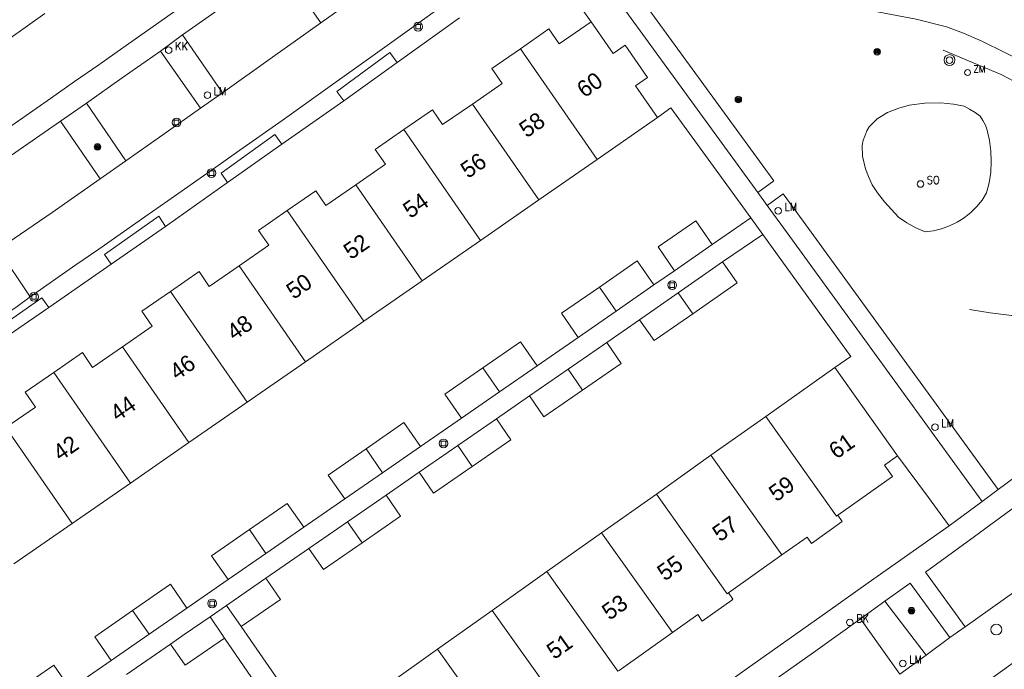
# Model space of a CAD drawing. Header units: metres. Extents: x 138165 to 154469, y 480134 to 494189.
# Tile 809 of 1056: x 146146 to 146221, y 488233 to 488283. Entities that reach past the tile are written whole.
import ezdxf

# ---------------------------------------------------------------- set-up
doc = ezdxf.new("R2010")
doc.units = ezdxf.units.M
doc.header["$LTSCALE"] = 0.001
doc.header["$MEASUREMENT"] = 0
for name, color, linetype, lineweight in [('Level 5', 7, 'Continuous', 0), ('TOP-L-terrein schutting raster hek leuning', 7, 'Continuous', 0), ('TOP-L-topo objecten punt', 7, 'Continuous', 0), ('TOP-L-topo objecten vlak', 7, 'Continuous', 0), ('TOP-L-verharding molgoot', 7, 'Continuous', 0), ('TOP-T-topo huisnummering naamgeving', 7, 'Continuous', 0)]:
    doc.layers.add(name, color=color, linetype=linetype, lineweight=lineweight)
doc.styles.add('Style-INTL_ISO', font='INTL_ISO.shx')
doc.styles.add('Style-STANDARD', font='STANDARD.shx')

# ---------------------------------------------------------------- blocks, each defined once
blk = doc.blocks.new('24')
at = {"layer": 'TOP-L-topo objecten punt', "color": 7, "linetype": 'Continuous', "lineweight": 0}
for radius in [0.025, 0.0182, 0.0115, 0.005]:
    blk.add_circle((0, 0), radius, dxfattribs=at)
blk = doc.blocks.new('129')
at = {"layer": 'TOP-L-topo objecten punt', "color": 7, "linetype": 'Continuous', "lineweight": 0}
blk.add_circle((0, 0), 0.025, dxfattribs=at)
at = {"layer": 'TOP-L-topo objecten punt', "color": 7, "linetype": 'Continuous', "lineweight": 0, "style": 'Style-STANDARD'}
blk.add_text('SO', height=0.06, dxfattribs=at).set_placement((0.0483, 0))
blk = doc.blocks.new('304')
at = {"layer": 'TOP-L-topo objecten punt', "color": 7, "linetype": 'Continuous', "lineweight": 0}
blk.add_circle((0, 0), 0.0225, dxfattribs=at)
at = {"layer": 'TOP-L-topo objecten punt', "color": 7, "linetype": 'Continuous', "lineweight": 0, "style": 'Style-STANDARD'}
blk.add_text('ZM', height=0.054, dxfattribs=at).set_placement((0.0435, 0))
blk = doc.blocks.new('*U13')
at = {"layer": 'Level 5', "color": 7, "linetype": 'Continuous', "lineweight": 0}
blk.add_circle((0, 0), 0.0415, dxfattribs=at)
blk = doc.blocks.new('150')
at = {"layer": 'Level 5', "color": 7, "linetype": 'Continuous', "lineweight": 0}
blk.add_blockref('*U13', (0, 0), dxfattribs=at)
blk = doc.blocks.new('39')
at = {"layer": 'TOP-L-topo objecten punt', "color": 7, "linetype": 'Continuous', "lineweight": 0}
for p, q in [((0.0175, 0.0175), (-0.0175, 0.0175)), ((-0.0175, 0.0175), (-0.0175, -0.0175)), ((0.0175, 0.0175), (0.0175, -0.0175)), ((0.0175, -0.0175), (-0.0175, -0.0175))]:
    blk.add_line(p, q, dxfattribs=at)
blk.add_circle((0, 0), 0.0332, dxfattribs=at)
blk = doc.blocks.new('72')
at = {"layer": 'TOP-L-topo objecten punt', "color": 7, "linetype": 'Continuous', "lineweight": 0}
blk.add_circle((0, 0), 0.025, dxfattribs=at)
at = {"layer": 'TOP-L-topo objecten punt', "color": 7, "linetype": 'Continuous', "lineweight": 0, "style": 'Style-STANDARD'}
blk.add_text('BK', height=0.06, dxfattribs=at).set_placement((0.0483, 0))
blk = doc.blocks.new('16')
at = {"layer": 'TOP-L-topo objecten punt', "color": 7, "linetype": 'Continuous', "lineweight": 0}
blk.add_circle((0, 0), 0.025, dxfattribs=at)
at = {"layer": 'TOP-L-topo objecten punt', "color": 7, "linetype": 'Continuous', "lineweight": 0, "style": 'Style-STANDARD'}
blk.add_text('LM', height=0.06, dxfattribs=at).set_placement((0.0483, 0))
blk = doc.blocks.new('119')
at = {"layer": 'TOP-L-topo objecten punt', "color": 7, "linetype": 'Continuous', "lineweight": 0}
blk.add_circle((0, 0), 0.025, dxfattribs=at)
at = {"layer": 'TOP-L-topo objecten punt', "color": 7, "linetype": 'Continuous', "lineweight": 0, "style": 'Style-STANDARD'}
blk.add_text('KK', height=0.06, dxfattribs=at).set_placement((0.0483, 0))
blk = doc.blocks.new('27')
at = {"layer": 'TOP-L-topo objecten punt', "color": 7, "linetype": 'Continuous', "lineweight": 0}
for radius in [0.0415, 0.025]:
    blk.add_circle((0, 0), radius, dxfattribs=at)

msp = doc.modelspace()

# ---------------------------------------------------------------- linework, layer by layer
at = {"layer": 'TOP-L-terrein schutting raster hek leuning', "flags": 128}
msp.add_lwpolyline([(146216.478, 488280.269), (146220.942, 488278.393), (146223.418, 488277.08), (146224.993, 488275.88), (146226.269, 488274.492), (146227.235, 488273.095), (146227.732, 488272.129), (146228.416, 488270.853), (146229.157, 488269.053), (146229.363, 488267.89), (146229.307, 488266.615), (146229.082, 488265.264), (146228.707, 488264.158), (146228.201, 488263.089), (146227.488, 488262.132), (146226.588, 488261.288), (146225.969, 488260.866), (146225.275, 488260.519), (146223.887, 488260.144), (146222.733, 488260.078), (146221.674, 488260.088), (146220.042, 488260.285), (146218.466, 488260.538)], dxfattribs=at)
at = {"layer": 'TOP-L-topo objecten vlak', "flags": 128}
for points in [[(146188.865, 488305.363), (146185.169, 488302.675), (146183.35, 488301.356), (146179.707, 488298.721), (146176.06, 488296.094), (146172.408, 488293.472), (146168.751, 488290.857), (146166.921, 488289.552), (146163.257, 488286.947), (146161.424, 488285.647), (146157.753, 488283.052), (146154.078, 488280.463), (146152.239, 488279.171), (146150.398, 488277.881), (146148.557, 488276.592), (146146.714, 488275.305), (146143.025, 488272.736), (146141.179, 488271.454), (146137.483, 488268.895)], [(146209.775, 488300.248), (146215.274, 488292.533), (146214.446, 488291.831), (146213.835, 488291.208), (146212.986, 488290.203), (146212.379, 488289.222), (146211.771, 488287.922), (146211.355, 488286.83), (146210.825, 488284.712), (146210.708, 488284.013), (146210.669, 488283.357), (146214.419, 488282.629), (146216.728, 488282.049), (146218.005, 488281.566), (146219.406, 488280.958), (146221.151, 488280.102), (146223.004, 488279.152), (146224.219, 488278.451), (146225.215, 488277.75), (146226.087, 488276.987), (146227.006, 488276.075), (146238.485, 488259.971)], [(146193.663, 488294.72), (146190.377, 488292.321), (146186.934, 488289.818), (146185.211, 488288.569), (146181.762, 488286.076), (146178.308, 488283.589), (146176.579, 488282.348), (146173.118, 488279.871), (146169.652, 488277.4), (146166.181, 488274.936), (146162.706, 488272.479), (146160.967, 488271.253), (146157.485, 488268.805), (146155.742, 488267.583), (146152.253, 488265.145), (146150.507, 488263.929), (146147.011, 488261.501)], [(146186.176, 488287.415), (146189.688, 488282.442)], [(146158.617, 488281.435), (146162.344, 488284.051), (146166.1, 488286.706)], [(146169.143, 488282.356), (146166.1, 488286.706)], [(146202.369, 488269.452), (146203.582, 488270.333), (146192.949, 488284.972), (146192.635, 488285.405)], [(146202.369, 488269.452), (146191.735, 488284.091), (146191.446, 488284.489)], [(146171.022, 488283.692), (146169.143, 488282.356)], [(146143.981, 488280.114), (146148.131, 488283.077)], [(146174.937, 488279.348), (146179.67, 488282.748)], [(146169.143, 488282.356), (146165.464, 488279.745), (146161.659, 488277.02)], [(146189.688, 488282.442), (146187.269, 488280.764), (146186.486, 488281.893), (146184.313, 488280.385)], [(146189.688, 488282.442), (146191.37, 488280.018), (146192.273, 488280.645), (146193.972, 488278.196), (146193.069, 488277.569), (146194.75, 488275.146)], [(146156.934, 488280.197), (146158.617, 488281.435)], [(146158.617, 488281.435), (146161.659, 488277.02)], [(146156.934, 488280.197), (146154.033, 488278.174), (146151.298, 488276.252)], [(146159.991, 488275.85), (146156.934, 488280.197)], [(146170.882, 488276.429), (146170.346, 488277.132), (146174.379, 488280.086), (146174.937, 488279.348)], [(146184.313, 488280.385), (146182.138, 488278.876), (146182.921, 488277.747), (146180.659, 488276.178)], [(146190.158, 488271.96), (146184.313, 488280.385)], [(146170.882, 488276.429), (146174.937, 488279.348)], [(146161.659, 488277.02), (146159.991, 488275.85)], [(146149.325, 488274.868), (146151.298, 488276.252)], [(146151.298, 488276.252), (146154.298, 488271.867)], [(146166.162, 488273.122), (146170.882, 488276.429)], [(146180.659, 488276.178), (146178.396, 488274.608), (146177.613, 488275.737), (146175.439, 488274.229)], [(146185.721, 488268.882), (146180.659, 488276.178)], [(146219.023, 488268.376), (146219.427, 488268.872), (146219.775, 488269.41), (146219.966, 488270.193), (146220.084, 488270.99), (146220.13, 488271.794), (146220.101, 488272.599), (146220, 488273.398), (146219.826, 488274.185), (146219.676, 488274.559), (146219.492, 488274.917), (146219.276, 488275.257), (146218.891, 488275.543), (146218.483, 488275.795), (146218.055, 488276.012), (146217.245, 488276.168), (146216.28, 488276.261), (146215.085, 488276.234), (146213.882, 488276.09), (146213.103, 488275.856), (146212.246, 488275.545), (146211.452, 488275.046), (146211.16, 488274.78), (146210.845, 488274.439), (146210.669, 488274.129), (146210.502, 488273.738), (146210.385, 488273.421), (146210.3, 488273.022), (146210.331, 488272.212), (146210.549, 488271.246), (146210.778, 488270.664), (146211.078, 488270.031), (146211.479, 488269.422), (146212.013, 488268.723), (146213.072, 488267.571), (146213.706, 488267.132), (146214.381, 488266.759), (146215.09, 488266.454), (146215.725, 488266.536), (146216.347, 488266.687), (146216.95, 488266.904), (146217.525, 488267.185), (146218.067, 488267.527)], [(146154.298, 488271.867), (146157.122, 488273.846), (146159.991, 488275.85)], [(146194.75, 488275.146), (146195.762, 488275.88), (146201.836, 488267.509)], [(146141.852, 488269.678), (146145.614, 488272.295), (146149.325, 488274.868)], [(146152.335, 488270.481), (146149.325, 488274.868)], [(146190.158, 488271.96), (146194.75, 488275.146)], [(146162.022, 488270.215), (146161.539, 488270.928), (146165.642, 488273.86), (146166.162, 488273.122)], [(146175.439, 488274.229), (146173.264, 488272.72), (146174.047, 488271.591), (146171.786, 488270.023)], [(146175.439, 488274.229), (146181.284, 488265.804)], [(146162.022, 488270.215), (146166.162, 488273.122)], [(146154.298, 488271.867), (146152.335, 488270.481)], [(146185.721, 488268.882), (146190.158, 488271.96)], [(146152.335, 488270.481), (146148.697, 488267.917), (146144.842, 488265.275)], [(146157.304, 488266.87), (146162.022, 488270.215)], [(146171.786, 488270.023), (146169.522, 488268.452), (146168.739, 488269.581), (146166.566, 488268.073)], [(146176.848, 488262.726), (146171.786, 488270.023)], [(146203.091, 488268.457), (146202.369, 488269.452)], [(146220.649, 488246.837), (146205.812, 488267.264), (146204.305, 488269.339), (146203.091, 488268.457)], [(146181.284, 488265.804), (146185.721, 488268.882)], [(146219.442, 488245.946), (146204.598, 488266.383), (146203.091, 488268.457)], [(146166.566, 488268.073), (146164.391, 488266.564), (146165.174, 488265.435), (146162.912, 488263.866)], [(146172.411, 488259.648), (146166.566, 488268.073)], [(146219.023, 488268.376), (146218.568, 488267.925), (146218.067, 488267.527)], [(146218.067, 488267.527), (146218.568, 488267.925), (146219.023, 488268.376)], [(146153.185, 488263.999), (146152.685, 488264.726), (146156.811, 488267.637), (146157.304, 488266.87)], [(146198.909, 488265.483), (146197.656, 488267.292), (146194.779, 488265.3), (146196.032, 488263.491)], [(146201.836, 488267.509), (146198.909, 488265.483)], [(146201.836, 488267.509), (146202.744, 488266.244)], [(146153.185, 488263.999), (146157.304, 488266.87)], [(146199.693, 488264.164), (146202.744, 488266.244)], [(146202.744, 488266.244), (146209.451, 488256.978), (146208.217, 488256.137)], [(146176.848, 488262.726), (146181.284, 488265.804)], [(146198.909, 488265.483), (146196.032, 488263.491)], [(146144.59, 488265.116), (146147.011, 488261.501)], [(146148.448, 488260.692), (146153.185, 488263.999)], [(146194.468, 488262.409), (146193.202, 488264.237), (146190.325, 488262.245)], [(146196.324, 488261.803), (146199.693, 488264.164)], [(146197.421, 488260.219), (146200.803, 488262.562), (146199.693, 488264.164)], [(146162.912, 488263.866), (146160.649, 488262.296), (146159.866, 488263.425), (146157.692, 488261.917)], [(146162.912, 488263.866), (146167.974, 488256.57)], [(146196.032, 488263.491), (146194.468, 488262.409)], [(146172.411, 488259.648), (146176.848, 488262.726)], [(146157.692, 488261.917), (146155.517, 488260.408), (146156.3, 488259.279), (146154.038, 488257.71)], [(146157.692, 488261.917), (146163.537, 488253.492)], [(146190.325, 488262.245), (146187.447, 488260.252), (146188.712, 488258.425)], [(146190.325, 488262.245), (146191.591, 488260.418)], [(146194.468, 488262.409), (146191.591, 488260.418)], [(146193.383, 488259.768), (146196.324, 488261.803)], [(146197.421, 488260.219), (146196.324, 488261.803)], [(146147.011, 488261.501), (146146.041, 488260.763), (146143.727, 488259.229)], [(146144.255, 488257.826), (146143.728, 488258.526), (146147.92, 488261.421), (146148.448, 488260.692)], [(146144.255, 488257.826), (146148.448, 488260.692)], [(146191.591, 488260.418), (146188.712, 488258.425)], [(146193.383, 488259.768), (146194.482, 488258.182), (146197.421, 488260.219)], [(146167.974, 488256.57), (146172.411, 488259.648)], [(146190.874, 488258.032), (146193.383, 488259.768)], [(146238.485, 488259.971), (146228.72, 488252.796), (146220.649, 488246.837)], [(146185.589, 488256.263), (146184.325, 488258.087), (146181.449, 488256.094)], [(146188.712, 488258.425), (146185.589, 488256.263)], [(146187.934, 488255.999), (146190.874, 488258.032)], [(146189.036, 488254.409), (146191.974, 488256.445), (146190.874, 488258.032)], [(146154.038, 488257.71), (146151.776, 488256.141), (146150.993, 488257.269), (146148.819, 488255.761)], [(146159.1, 488250.413), (146154.038, 488257.71)], [(146163.537, 488253.492), (146167.974, 488256.57)], [(146148.819, 488255.761), (146146.644, 488254.252), (146147.427, 488253.124), (146145.164, 488251.554)], [(146148.819, 488255.761), (146154.664, 488247.336)], [(146181.449, 488256.094), (146178.572, 488254.1), (146179.834, 488252.28)], [(146181.449, 488256.094), (146182.712, 488254.272)], [(146185.589, 488256.263), (146182.712, 488254.272)], [(146184.994, 488253.964), (146187.934, 488255.999)], [(146189.036, 488254.409), (146187.934, 488255.999)], [(146208.217, 488256.137), (146202.968, 488252.41)], [(146208.217, 488256.137), (146213, 488249.401)], [(146182.712, 488254.272), (146179.834, 488252.28)], [(146184.994, 488253.964), (146186.097, 488252.372), (146189.036, 488254.409)], [(146159.1, 488250.413), (146163.537, 488253.492)], [(146182.484, 488252.228), (146184.994, 488253.964)], [(146179.834, 488252.28), (146176.709, 488250.117)], [(146179.545, 488250.195), (146182.484, 488252.228)], [(146180.651, 488248.598), (146183.589, 488250.634), (146182.484, 488252.228)], [(146202.968, 488252.41), (146198.808, 488249.457)], [(146202.968, 488252.41), (146208.355, 488244.823), (146208.449, 488244.891)], [(146150.226, 488244.257), (146145.164, 488251.554)], [(146176.709, 488250.117), (146175.448, 488251.936), (146172.572, 488249.943)], [(146154.664, 488247.336), (146159.1, 488250.413)], [(146172.572, 488249.943), (146169.695, 488247.949), (146170.953, 488246.133)], [(146173.832, 488248.125), (146172.572, 488249.943)], [(146176.709, 488250.117), (146173.832, 488248.125)], [(146176.604, 488248.16), (146179.545, 488250.195)], [(146179.545, 488250.195), (146180.651, 488248.598)], [(146198.808, 488249.457), (146194.651, 488246.503)], [(146198.808, 488249.457), (146204.196, 488241.87)], [(146208.449, 488244.891), (146212.609, 488247.844), (146212.005, 488248.695), (146213, 488249.401)], [(146213, 488249.401), (146215.352, 488246.25), (146216.916, 488244.078)], [(146176.604, 488248.16), (146177.712, 488246.561), (146180.651, 488248.598)], [(146173.832, 488248.125), (146170.953, 488246.133)], [(146174.095, 488246.425), (146176.604, 488248.16)], [(146150.226, 488244.257), (146154.664, 488247.336)], [(146220.649, 488246.837), (146219.442, 488245.946)], [(146170.953, 488246.133), (146167.828, 488243.969)], [(146171.155, 488244.391), (146174.095, 488246.425)], [(146172.266, 488242.788), (146175.204, 488244.824), (146174.095, 488246.425)], [(146194.651, 488246.503), (146190.492, 488243.551)], [(146200.133, 488238.985), (146200.037, 488238.917), (146194.651, 488246.503)], [(146167.828, 488243.969), (146166.57, 488245.784), (146163.694, 488243.791)], [(146218.141, 488236.403), (146215.119, 488240.569), (146218.85, 488243.282), (146222.484, 488245.936)], [(146216.916, 488244.078), (146219.442, 488245.946)], [(146204.196, 488241.87), (146206.112, 488243.23), (146206.459, 488242.742), (146208.796, 488244.401), (146208.449, 488244.891)], [(146145.789, 488241.179), (146150.226, 488244.257)], [(146163.694, 488243.791), (146160.817, 488241.797), (146162.072, 488239.986)], [(146163.694, 488243.791), (146164.95, 488241.978)], [(146167.828, 488243.969), (146164.95, 488241.978)], [(146168.214, 488242.357), (146171.155, 488244.391)], [(146172.266, 488242.788), (146171.155, 488244.391)], [(146216.916, 488244.078), (146210.774, 488239.739), (146207.705, 488237.567), (146201.57, 488233.218), (146195.44, 488228.863), (146192.376, 488226.683), (146186.253, 488222.318), (146183.193, 488220.133), (146177.239, 488215.874)], [(146190.492, 488243.551), (146186.334, 488240.598)], [(146195.88, 488235.965), (146190.492, 488243.551)], [(146164.948, 488240.097), (146168.214, 488242.357)], [(146168.214, 488242.357), (146169.327, 488240.751), (146172.266, 488242.788)], [(146164.95, 488241.978), (146162.072, 488239.986)], [(146200.133, 488238.985), (146204.196, 488241.87)], [(146218.141, 488236.403), (146222.001, 488239.136), (146225.67, 488241.836)], [(146162.072, 488239.986), (146158.947, 488237.823)], [(146161.95, 488238.023), (146164.948, 488240.097)], [(146163.065, 488236.413), (146166.061, 488238.489), (146164.948, 488240.097)], [(146186.334, 488240.598), (146182.176, 488237.645)], [(146186.334, 488240.598), (146191.722, 488233.011), (146191.816, 488233.079)], [(146158.947, 488237.823), (146157.693, 488239.633), (146154.817, 488237.64)], [(146212.037, 488238.344), (146213.97, 488239.723), (146216.988, 488235.591)], [(146195.88, 488235.965), (146197.796, 488237.325), (146198.144, 488236.836), (146200.386, 488238.428), (146200.48, 488238.495), (146200.133, 488238.985)], [(146158.947, 488237.823), (146156.07, 488235.831)], [(146160.705, 488237.15), (146161.95, 488238.023)], [(146163.065, 488236.413), (146161.95, 488238.023)], [(146228.327, 488238.416), (146225.547, 488236.391), (146221.893, 488233.737), (146218.234, 488231.09), (146216.403, 488229.769), (146212.737, 488227.131), (146210.902, 488225.815), (146207.229, 488223.188), (146205.391, 488221.876), (146201.711, 488219.258), (146199.869, 488217.952), (146198.026, 488216.647), (146194.337, 488214.042), (146192.491, 488212.742), (146188.795, 488210.147), (146186.945, 488208.852), (146185.094, 488207.559)], [(146210.176, 488237.006), (146212.037, 488238.344)], [(146212.037, 488238.344), (146215.163, 488234.242)], [(146154.817, 488237.64), (146151.94, 488235.646), (146153.192, 488233.839)], [(146156.07, 488235.831), (146154.817, 488237.64)], [(146157.702, 488235.083), (146158.739, 488235.801), (146160.705, 488237.15)], [(146160.705, 488237.15), (146161.808, 488235.542)], [(146182.176, 488237.645), (146178.017, 488234.692)], [(146187.562, 488230.059), (146182.176, 488237.645)], [(146210.176, 488237.006), (146206.434, 488234.317), (146202.736, 488231.7)], [(146213.167, 488232.803), (146210.176, 488237.006)], [(146177.239, 488215.874), (146174.149, 488220.402), (146163.065, 488236.413)], [(146216.988, 488235.591), (146218.141, 488236.403)], [(146156.07, 488235.831), (146153.192, 488233.839)], [(146157.702, 488235.083), (146158.819, 488233.471), (146161.808, 488235.542)], [(146161.808, 488235.542), (146172.909, 488219.355), (146175.887, 488214.911)], [(146191.816, 488233.079), (146195.88, 488235.965)], [(146216.988, 488235.591), (146215.163, 488234.242)], [(146154.356, 488232.77), (146157.702, 488235.083)], [(146178.017, 488234.692), (146173.859, 488231.74)], [(146178.017, 488234.692), (146183.405, 488227.105), (146183.5, 488227.173)], [(146215.163, 488234.242), (146213.167, 488232.803)], [(146150.066, 488231.676), (146148.815, 488233.481), (146145.939, 488231.488)], [(146153.192, 488233.839), (146150.066, 488231.676)]]:
    msp.add_lwpolyline(points, dxfattribs=at)
at = {"layer": 'TOP-L-verharding molgoot', "flags": 128}
for points in [[(146161.659, 488277.02), (146165.464, 488279.745), (146169.143, 488282.356)], [(146154.298, 488271.867), (146157.122, 488273.846), (146159.991, 488275.85)], [(146152.335, 488270.481), (146148.697, 488267.917), (146144.842, 488265.275)], [(146225.67, 488241.836), (146222.001, 488239.136), (146218.141, 488236.403)]]:
    msp.add_lwpolyline(points, dxfattribs=at)

# ---------------------------------------------------------------- block references
at = {"layer": 'TOP-L-topo objecten punt', "xscale": 10, "yscale": 10, "zscale": 10}
for name, p in [('39', (146176.525, 488282.063)), ('119', (146157.558, 488280.282)), ('24', (146211.447, 488280.157)), ('27', (146216.949, 488279.521)), ('304', (146218.327, 488278.573)), ('16', (146160.502, 488276.853)), ('24', (146200.889, 488276.515)), ('39', (146158.163, 488274.774)), ('24', (146152.152, 488272.911)), ('39', (146160.817, 488270.924)), ('129', (146214.737, 488270.092)), ('16', (146203.922, 488268.055)), ('39', (146195.862, 488262.395)), ('39', (146147.316, 488261.503)), ('16', (146215.848, 488251.596)), ('39', (146178.46, 488250.356)), ('39', (146160.857, 488238.179)), ('24', (146214.052, 488237.629)), ('72', (146209.376, 488236.737)), ('150', (146220.512, 488236.192)), ('16', (146213.402, 488233.613))]:
    msp.add_blockref(name, p, dxfattribs=at)

# ---------------------------------------------------------------- texts
at = {"layer": 'TOP-T-topo huisnummering naamgeving', "style": 'Style-INTL_ISO'}
for s, rotation, p in [('60', 34.7, (146189.171, 488276.607)), ('58', 34.7, (146184.78, 488273.561)), ('56', 34.7, (146180.323, 488270.468)), ('54', 34.7, (146175.94, 488267.427)), ('52', 34.7, (146171.419, 488264.292)), ('50', 34.7, (146167.066, 488261.271)), ('48', 34.7, (146162.542, 488258.132)), ('46', 34.7, (146158.192, 488255.115)), ('44', 34.7, (146153.668, 488251.977)), ('42', 34.7, (146149.319, 488248.96)), ('61', 35.3, (146208.344, 488249.108)), ('59', 35.3, (146203.781, 488245.868)), ('57', 35.3, (146199.489, 488242.82)), ('55', 35.3, (146195.288, 488239.837)), ('53', 35.3, (146191.085, 488236.852)), ('51', 35.3, (146186.882, 488233.867))]:
    msp.add_text(s, height=1.25, rotation=rotation, dxfattribs=at).set_placement(p)

doc.saveas('drawing.dxf')
